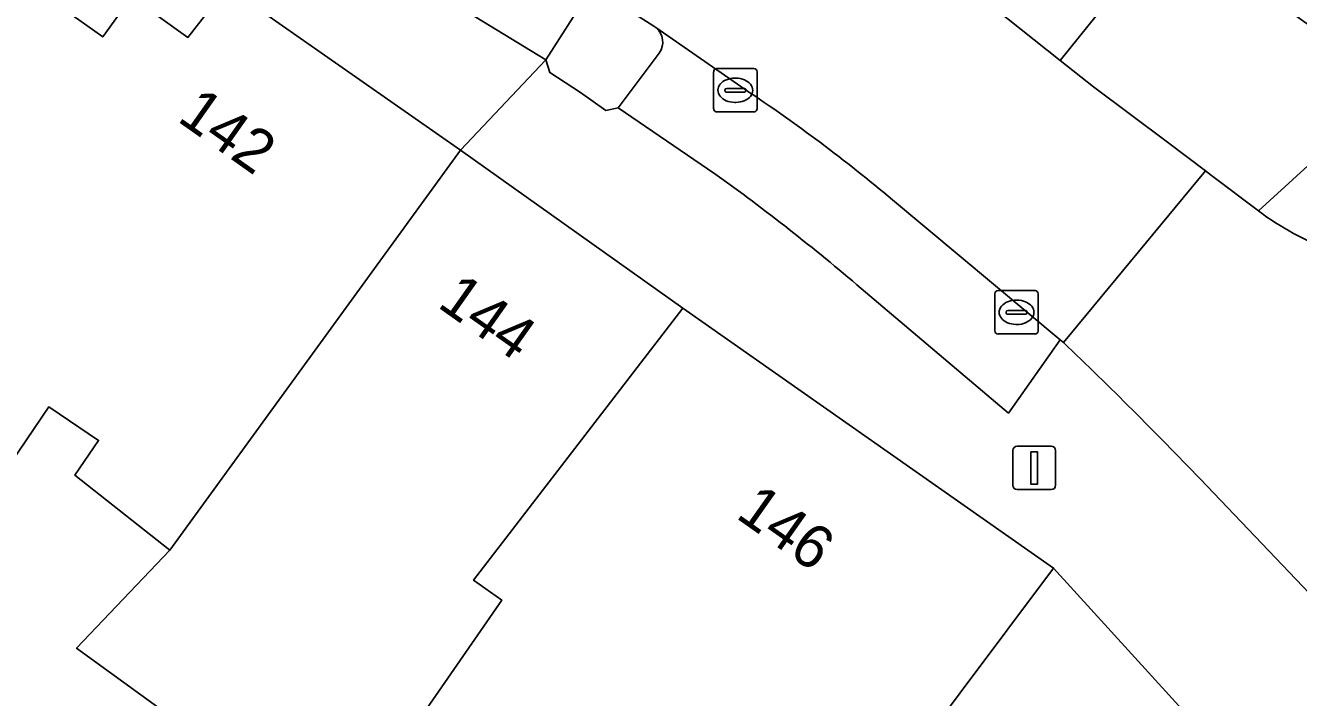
# Model space of a CAD drawing. Extents: x 159888 to 160761, y 384031 to 384750.
# Drawn here: x 160388.1 to 160417.48, y 384420.18 to 384435.69 of the extents above; entities that cross this region are included whole.
import ezdxf

# ---------------------------------------------------------------- set-up
doc = ezdxf.new("R2010")
doc.units = 0
for name, color, linetype in [('IMGEO_Erf', 7, 'Continuous'), ('IMGEO_Groenvoorziening', 7, 'Continuous'), ('IMGEO_Kolk', 7, 'Continuous'), ('IMGEO_Lichtmast', 7, 'Continuous'), ('IMGEO_Pand', 7, 'Continuous'), ('IMGEO_Pand_nummerreeks', 7, 'Continuous'), ('IMGEO_Parkeervlak_open', 7, 'Continuous'), ('IMGEO_Rijbaan_lokaal_open', 7, 'Continuous'), ('IMGEO_Voetpad_open', 7, 'Continuous')]:
    doc.layers.add(name, color=color, linetype=linetype)

msp = doc.modelspace()

# ---------------------------------------------------------------- linework, layer by layer
at = {"layer": 'IMGEO_Erf'}
msp.add_lwpolyline([(160389.24, 384425.31), (160389.786, 384426.116), (160388.64, 384426.892), (160387.592, 384425.346), (160384.589, 384427.381), (160384.235, 384426.903), (160380.897, 384429.533), (160386.264, 384436.508), (160387.964, 384436.795), (160389.885, 384435.424), (160390.547, 384436.352), (160391.848, 384435.413), (160392.752, 384436.58), (160387.602, 384439.041), (160372.969, 384420.438), (160382.143, 384413.786), (160384.006, 384416.119), (160387.956, 384412.964), (160386.24, 384410.816), (160389.261, 384408.625), (160395.299, 384416.953), (160389.279, 384421.318), (160391.429, 384423.585)], close=True, dxfattribs=at)
msp.add_lwpolyline([(160415.897, 384418.698), (160411.825, 384423.168), (160405.366, 384414.537)], dxfattribs=at)
at = {"layer": 'IMGEO_Groenvoorziening'}
msp.add_lwpolyline([(160413.255, 384436.472), (160411.98, 384434.883), (160412.745, 384434.274), (160414.458, 384432.998), (160415.329, 384432.331), (160415.468, 384432.225), (160416.553, 384431.409), (160419.706, 384434.291), (160414.703, 384437.839), (160413.518, 384436.561)], close=True, dxfattribs=at)
for points in [[(160402.647, 384435.638), (160402.599, 384435.671), (160401.566, 384436.343)], [(160400.933, 384436.178), (160400.105, 384434.892), (160400.198, 384434.602), (160400.91, 384434.145), (160401.497, 384433.729), (160401.776, 384433.791), (160402.727, 384435.05)]]:
    msp.add_lwpolyline(points, dxfattribs=at)
msp.add_arc((160402.378, 384435.302), 0.43, 324.1478, 51.3478, dxfattribs=at)
at = {"layer": 'IMGEO_Kolk'}
for p, q in [((160403.982, 384433.767), (160403.982, 384434.619)), ((160404.057, 384434.693), (160404.909, 384434.693)), ((160404.983, 384434.619), (160404.983, 384433.767)), ((160404.241, 384434.187), (160404.241, 384434.199)), ((160404.284, 384434.236), (160404.682, 384434.236)), ((160404.47, 384434.473), (160404.495, 384434.473)), ((160404.725, 384434.199), (160404.725, 384434.187)), ((160404.679, 384434.15), (160404.281, 384434.15)), ((160404.493, 384433.913), (160404.468, 384433.913)), ((160404.909, 384433.693), (160404.057, 384433.693)), ((160410.471, 384428.644), (160410.471, 384429.496)), ((160410.546, 384429.57), (160411.398, 384429.57)), ((160411.472, 384429.496), (160411.472, 384428.644)), ((160410.959, 384429.35), (160410.984, 384429.35)), ((160410.73, 384429.064), (160410.73, 384429.076)), ((160411.168, 384429.027), (160410.77, 384429.027)), ((160410.773, 384429.113), (160411.171, 384429.113)), ((160411.214, 384429.076), (160411.214, 384429.064)), ((160410.982, 384428.79), (160410.957, 384428.79)), ((160411.398, 384428.57), (160410.546, 384428.57))]:
    msp.add_line(p, q, dxfattribs=at)
for points in [[(160403.982, 384433.767), (160403.982, 384434.619)], [(160404.057, 384434.693), (160404.909, 384434.693)], [(160404.983, 384434.619), (160404.983, 384433.767)], [(160404.909, 384433.693), (160404.057, 384433.693)], [(160410.471, 384428.644), (160410.471, 384429.496)], [(160410.546, 384429.57), (160411.398, 384429.57)], [(160411.472, 384429.496), (160411.472, 384428.644)], [(160411.398, 384428.57), (160410.546, 384428.57)]]:
    msp.add_lwpolyline(points, dxfattribs=at)
for centre, radius, start, end in [((160404.059, 384434.617), 0.0765, 91.552, 178.448), ((160404.059, 384434.617), 0.0765, 91.552, 178.448), ((160404.907, 384434.617), 0.0765, 1.552, 88.448), ((160404.907, 384434.617), 0.0765, 1.552, 88.448), ((160404.281, 384434.196), 0.0403, 85.8775, 175.7526), ((160404.686, 384434.198), 0.0386, 1.7309, 96.639), ((160404.278, 384434.186), 0.0366, 178.938, 274.7102), ((160404.682, 384434.193), 0.043, 264.8664, 352.4533), ((160404.059, 384433.769), 0.0765, 181.552, 268.448), ((160404.059, 384433.769), 0.0765, 181.552, 268.448), ((160404.907, 384433.769), 0.0765, 271.552, 358.448), ((160404.907, 384433.769), 0.0765, 271.552, 358.448), ((160410.548, 384429.494), 0.0765, 91.552, 178.448), ((160410.548, 384429.494), 0.0765, 91.552, 178.448), ((160411.396, 384429.494), 0.0765, 1.552, 88.448), ((160411.396, 384429.494), 0.0765, 1.552, 88.448), ((160410.77, 384429.073), 0.0403, 85.8775, 175.7526), ((160410.767, 384429.063), 0.0366, 178.938, 274.7102), ((160411.171, 384429.07), 0.043, 264.8664, 352.4533), ((160411.175, 384429.075), 0.0386, 1.7309, 96.639), ((160410.548, 384428.646), 0.0765, 181.552, 268.448), ((160410.548, 384428.646), 0.0765, 181.552, 268.448), ((160411.396, 384428.646), 0.0765, 271.552, 358.448), ((160411.396, 384428.646), 0.0765, 271.552, 358.448)]:
    msp.add_arc(centre, radius, start, end, dxfattribs=at)
for centre, major_axis, ratio, start_param, end_param in [((160404.469, 384434.193), (-0.387, 0.002), 0.722429, 4.712389, 7.853982), ((160404.494, 384434.193), (-0.39, 0.002), 0.717154, 1.570796, 4.712389), ((160410.958, 384429.07), (-0.387, 0.002), 0.722429, 4.712389, 7.853982), ((160410.983, 384429.07), (-0.39, 0.002), 0.717154, 1.570796, 4.712389)]:
    msp.add_ellipse(centre, major_axis=major_axis, ratio=ratio, start_param=start_param, end_param=end_param, dxfattribs=at)
at = {"layer": 'IMGEO_Lichtmast'}
for p, q in [((160410.984, 384425.979), (160411.774, 384425.979)), ((160411.774, 384425.979), (160410.984, 384425.979)), ((160410.884, 384425.079), (160410.884, 384425.879)), ((160410.884, 384425.879), (160410.884, 384425.079)), ((160411.874, 384425.879), (160411.874, 384425.079)), ((160411.874, 384425.079), (160411.874, 384425.879)), ((160411.774, 384424.979), (160410.984, 384424.979)), ((160410.984, 384424.979), (160411.774, 384424.979))]:
    msp.add_line(p, q, dxfattribs=at)
msp.add_lwpolyline([(160411.304, 384425.854), (160411.454, 384425.854), (160411.454, 384425.104), (160411.304, 384425.104), (160411.304, 384425.854)], dxfattribs=at)
for centre, start, end in [((160410.984, 384425.879), 90, 180), ((160410.984, 384425.879), 90, 180), ((160411.774, 384425.879), 0, 90), ((160411.774, 384425.879), 360, 90), ((160410.984, 384425.079), 180, 270), ((160410.984, 384425.079), 180, 270), ((160411.774, 384425.079), 270, 0), ((160411.774, 384425.079), 270, 0)]:
    msp.add_arc(centre, 0.1, start, end, dxfattribs=at)
at = {"layer": 'IMGEO_Pand'}
for points in [[(160398.142, 384432.814), (160392.752, 384436.58), (160391.848, 384435.413), (160390.547, 384436.352), (160389.885, 384435.424), (160387.964, 384436.795), (160386.264, 384436.508), (160380.897, 384429.533), (160384.235, 384426.903), (160384.589, 384427.381), (160387.592, 384425.346), (160388.64, 384426.892), (160389.786, 384426.116), (160389.24, 384425.31), (160391.429, 384423.585)], [(160403.273, 384429.162), (160398.142, 384432.814), (160391.429, 384423.585), (160389.279, 384421.318), (160395.299, 384416.953), (160399.093, 384422.431), (160398.443, 384422.89)], [(160405.366, 384414.537), (160411.825, 384423.168), (160403.273, 384429.162), (160398.443, 384422.89), (160399.093, 384422.431), (160395.299, 384416.953), (160389.261, 384408.625), (160388.597, 384407.71), (160395.239, 384399.607), (160399.835, 384404.124), (160402.915, 384407.152), (160404.85, 384409.053), (160407.76, 384412.536)]]:
    msp.add_lwpolyline(points, close=True, dxfattribs=at)
at = {"layer": 'IMGEO_Parkeervlak_open'}
for points in [[(160396.803, 384445.049), (160402.829, 384441.351), (160402.826, 384441.329), (160408.416, 384437.719), (160411.98, 384434.883), (160413.255, 384436.472)], [(160404.709, 384434.21), (160402.647, 384435.638)], [(160402.727, 384435.05), (160401.776, 384433.791), (160404.009, 384432.268)], [(160407.388, 384429.62), (160410.783, 384426.744), (160411.978, 384428.439), (160408.109, 384431.663)]]:
    msp.add_lwpolyline(points, dxfattribs=at)
for centre, radius, start, end in [((160402.378, 384435.302), 0.43, 324.1478, 51.3478), ((160384.01, 384403.035), 37.421, 49.9085, 56.4165), ((160374.148, 384390.683), 51.196, 49.5125, 54.3184)]:
    msp.add_arc(centre, radius, start, end, dxfattribs=at)
at = {"layer": 'IMGEO_Rijbaan_lokaal_open'}
for points in [[(160408.109, 384431.663), (160411.978, 384428.439), (160412.056, 384428.374), (160415.329, 384432.331), (160414.458, 384432.998), (160412.745, 384434.274), (160411.98, 384434.883), (160408.416, 384437.719), (160402.826, 384441.329), (160402.829, 384441.351), (160396.803, 384445.049), (160395.751, 384445.594)], [(160395.784, 384439.895), (160401.566, 384436.343), (160402.599, 384435.671), (160402.647, 384435.638), (160404.709, 384434.21)], [(160394.59, 384438.264), (160400.105, 384434.892), (160400.933, 384436.178)], [(160416.553, 384431.409), (160415.468, 384432.225), (160415.329, 384432.331), (160412.056, 384428.374)], [(160415.207, 384425.228), (160420.429, 384419.757), (160424.938, 384415.361), (160428.681, 384418.655), (160427.974, 384419.385)]]:
    msp.add_lwpolyline(points, dxfattribs=at)
for centre, radius, start, end in [((160384.01, 384403.035), 37.421, 49.9085, 56.4165), ((160420.563, 384436.795), 6.714, 233.3327, 249.8077), ((160340.377, 384353.43), 103.703, 43.81536, 46.27563)]:
    msp.add_arc(centre, radius, start, end, dxfattribs=at)
at = {"layer": 'IMGEO_Voetpad_open'}
for points in [[(160357.817, 384447.041), (160370.659, 384444.25), (160377.432, 384442.237), (160384.622, 384439.943), (160387.602, 384439.041), (160392.752, 384436.58), (160398.142, 384432.814), (160400.105, 384434.892), (160394.59, 384438.264)], [(160413.255, 384436.472), (160413.518, 384436.561), (160414.703, 384437.839), (160419.706, 384434.291), (160416.553, 384431.409)], [(160404.009, 384432.268), (160401.776, 384433.791), (160401.497, 384433.729), (160400.91, 384434.145), (160400.198, 384434.602), (160400.105, 384434.892), (160398.142, 384432.814), (160403.273, 384429.162), (160411.825, 384423.168), (160415.897, 384418.698), (160421.031, 384413.2)], [(160412.056, 384428.374), (160411.978, 384428.439), (160410.783, 384426.744), (160407.388, 384429.62)], [(160442.998, 384395.269), (160438.333, 384400.522), (160436.685, 384399.036), (160435.35, 384400.485), (160435.387, 384400.801), (160424.012, 384413.426), (160422.846, 384414.697), (160419.209, 384418.662), (160420.429, 384419.757), (160415.207, 384425.228)]]:
    msp.add_lwpolyline(points, dxfattribs=at)
for centre, radius, start, end in [((160374.148, 384390.683), 51.196, 49.5125, 54.3184), ((160420.563, 384436.795), 6.714, 233.3327, 249.8077), ((160340.377, 384353.43), 103.703, 43.81536, 46.27563)]:
    msp.add_arc(centre, radius, start, end, dxfattribs=at)

# ---------------------------------------------------------------- texts
at = {"layer": 'IMGEO_Pand_nummerreeks'}
for s, p in [('142', (160391.575, 384433.499)), ('144', (160397.578, 384429.211)), ('146', (160404.465, 384424.347))]:
    msp.add_text(s, height=1, rotation=324.7688, dxfattribs=at).set_placement(p)

doc.saveas('drawing.dxf')
